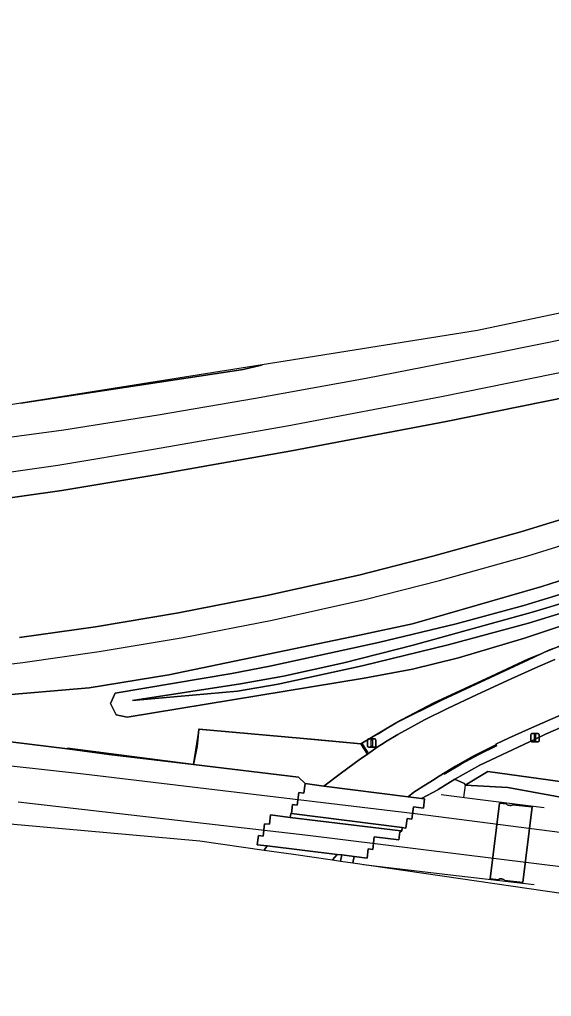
# Model space of a CAD drawing. Extents: x 162989 to 165008, y 383432 to 384338.
# Drawn here: x 163233.7 to 163297.3, y 383947.4 to 384064.1 of the extents above; entities that cross this region are included whole.
import ezdxf

# ---------------------------------------------------------------- set-up
doc = ezdxf.new("R2010")
doc.units = 0
for name, color, linetype in [('IMGEO_Berm_groen', 7, 'Continuous'), ('IMGEO_Grasland_overig', 7, 'Continuous'), ('IMGEO_Greppel_droge_sloot', 7, 'Continuous'), ('IMGEO_Groenvoorziening', 7, 'Continuous'), ('IMGEO_Hek', 7, 'Continuous'), ('IMGEO_Lichtmast', 7, 'Continuous'), ('IMGEO_Oever', 7, 'Continuous'), ('IMGEO_Overweg_gesloten', 7, 'Continuous'), ('IMGEO_Rijbaan_lokaal_open', 7, 'Continuous'), ('IMGEO_Spoor', 7, 'Continuous'), ('IMGEO_Spoorbaan_gesloten', 7, 'Continuous'), ('IMGEO_Spoorbaan_halfverhard', 7, 'Continuous'), ('IMGEO_Voetpad_open', 7, 'Continuous')]:
    doc.layers.add(name, color=color, linetype=linetype)

msp = doc.modelspace()

# ---------------------------------------------------------------- linework, layer by layer
at = {"layer": 'IMGEO_Berm_groen'}
msp.add_lwpolyline([(163323.04, 383998.11), (163296.98, 383988.8), (163294.54, 383987.66), (163284.27, 383982.86), (163278.73, 383980.12), (163274.5, 383977.63), (163275.3, 383976.4), (163276.57, 383977.29), (163277.16, 383977.67), (163277.45, 383977.86), (163278.92, 383978.72), (163280.18, 383979.4), (163282.13, 383980.48), (163284.88, 383981.84), (163288.4, 383983.49), (163292.49, 383985.39), (163295.64, 383986.82), (163297.7, 383987.7)], dxfattribs=at)
at = {"layer": 'IMGEO_Grasland_overig'}
for points in [[(163221.25, 383979.24), (163239.47, 383977.01), (163244.43, 383976.35), (163254.51, 383975.14), (163254.96, 383977.29), (163255.16, 383979.35), (163269.45, 383978.09), (163271.95, 383977.87), (163274.5, 383977.63), (163278.73, 383980.12), (163284.27, 383982.86), (163294.54, 383987.66), (163296.98, 383988.8), (163323.04, 383998.11), (163383.18, 384024.21), (163402.58, 384035.79), (163402.67, 384035.84), (163402.81, 384035.89), (163403.25, 384036.14), (163416.88, 384040.51)], [(163407.52, 384038.82), (163390.43, 384033.42), (163388.82, 384032.32), (163387.41, 384031.71), (163385.57, 384031.62), (163360.95, 384020.9), (163335.39, 384010.06), (163318.91, 384004.28), (163317.42, 384003.3), (163315.93, 384002.46), (163314.07, 384002.16), (163296.12, 383996.4), (163280.68, 383991.96), (163274.36, 383990.58), (163251.58, 383985.84), (163242.04, 383984.31), (163230.82, 383983.33)], [(163233.72, 383990.32), (163242.8, 383991.59), (163252.73, 383993.26), (163263.29, 383995.32), (163274.28, 383997.78), (163283.13, 384000.03), (163293.61, 384002.95), (163301.14, 384005.26), (163309.25, 384007.91), (163315.69, 384010.12), (163327.46, 384014.54), (163335.56, 384017.84), (163350.81, 384024.36), (163376.6, 384035.18), (163319.87, 384023.26), (163284.71, 384016.11), (163266.22, 384012.61), (163250.26, 384009.8), (163238.77, 384007.89), (163219.35, 384005.14)], [(163304.09, 383993.57), (163294.07, 383990.25), (163286.16, 383987.88), (163280.67, 383986.55), (163274.91, 383985.47), (163246.57, 383980.79), (163245.28, 383981.09), (163244.59, 383982.45), (163245.15, 383983.67), (163259.09, 383986.02), (163263.65, 383986.88), (163276.63, 383989.7), (163285.88, 383991.94), (163293.99, 383994.15), (163302.57, 383996.78)]]:
    msp.add_lwpolyline(points, dxfattribs=at)
for points in [[(163233.89, 384018.31), (163260.44, 384022.32), (163262.63, 384022.85), (163262.72, 384022.9)], [(163303.12, 383972.46), (163300.03, 383974.01), (163298.59, 383975.75), (163298.71, 383976.71), (163299.45, 383977.67), (163300.57, 383978.24), (163302.43, 383978.4), (163310.27, 383977.16), (163313.04, 383976.77), (163311.1, 383977.31), (163309.47, 383977.77), (163304.71, 383981.84), (163304.54, 383981.98), (163299.6, 383980.08), (163296.59, 383978.78), (163295.33, 383978.17), (163288.74, 383975.05), (163285.73, 383973.39), (163285.78, 383973.37), (163286.89, 383972.87), (163286.96, 383972.67), (163289.68, 383974.31), (163297.16, 383973.26)], [(163303.12, 383972.46), (163297.16, 383973.26), (163289.68, 383974.31), (163286.96, 383972.67), (163292.07, 383972.41), (163309.46, 383969.2), (163317.28, 383968.12), (163326.69, 383966.98), (163338.92, 383965.1), (163346.8, 383964.76), (163354.26, 383963.18), (163373.02, 383960.19), (163383.13, 383958.87), (163385.12, 383958.85), (163386.24, 383959.14), (163387.33, 383959.28), (163387.54, 383960.54), (163366.44, 383963.65), (163364.06, 383964.05), (163356.55, 383965.12), (163349.16, 383966.21), (163331.77, 383968.55), (163309.51, 383971.6)]]:
    msp.add_lwpolyline(points, close=True, dxfattribs=at)
at = {"layer": 'IMGEO_Greppel_droge_sloot'}
msp.add_lwpolyline([(163304.15, 383996.08), (163295.12, 383993.39), (163280.75, 383989.39), (163272.49, 383987.28), (163265.25, 383985.71), (163260.11, 383984.78), (163247.23, 383982.79), (163259.78, 383983.91), (163264.63, 383984.75), (163274.68, 383986.92), (163284.93, 383989.44), (163294.53, 383992.04), (163302.07, 383994.35)], dxfattribs=at)
at = {"layer": 'IMGEO_Groenvoorziening'}
msp.add_lwpolyline([(163272.06, 383963.61), (163272.22, 383964.34), (163271.68, 383964.41), (163271.11, 383963.75)], close=True, dxfattribs=at)
at = {"layer": 'IMGEO_Hek'}
for points in [[(163254.53, 383975.15), (163255.17, 383979.4), (163274.5, 383977.63), (163274.64, 383977.71), (163276.58, 383978.8), (163278.72, 383980.18), (163283.21, 383982.5), (163290.07, 383985.7), (163294.6, 383987.8), (163297.16, 383988.85), (163299.29, 383989.75), (163301.68, 383990.54), (163315.91, 383995.57), (163322.99, 383998.13), (163325.3, 383999.08), (163329.99, 384001.1), (163341.56, 384006.06), (163350.75, 384010.13), (163366.94, 384017.17), (163383.12, 384024.21), (163402.7, 384035.89), (163408.95, 384037.88)], [(163274.67, 383977.6), (163275.33, 383976.57)], [(163266.96, 383973.64), (163254.53, 383975.15), (163239.45, 383977.11)], [(163284.45, 383973.99), (163286.53, 383975.22), (163288.6, 383976.34), (163290.81, 383977.41)], [(163297.16, 383973.26), (163289.68, 383974.31), (163286.96, 383972.67), (163286.76, 383971.22)], [(163285.78, 383973.37), (163286.89, 383972.87)], [(163387.33, 383959.28), (163387.54, 383960.54), (163366.44, 383963.65), (163364.06, 383964.05), (163356.55, 383965.12), (163349.16, 383966.21), (163331.77, 383968.55), (163309.51, 383971.6), (163303.12, 383972.46), (163297.16, 383973.26)], [(163284.1, 383971.55), (163289.09, 383970.93), (163296.41, 383970)], [(163274.83, 383963.21), (163277.13, 383962.94), (163285.22, 383961.99), (163295.21, 383960.81)], [(163277.13, 383962.94), (163277.12, 383962.87)]]:
    msp.add_lwpolyline(points, dxfattribs=at)
at = {"layer": 'IMGEO_Lichtmast'}
for p, q in [((163294.82, 383977.95), (163294.82, 383978.75)), ((163294.82, 383978.75), (163294.82, 383977.95)), ((163294.92, 383978.85), (163295.71, 383978.85)), ((163295.71, 383978.85), (163294.92, 383978.85)), ((163295.81, 383978.75), (163295.81, 383977.95)), ((163295.81, 383977.95), (163295.81, 383978.75)), ((163275.32, 383977.31), (163275.32, 383978.11)), ((163275.32, 383978.11), (163275.32, 383977.31)), ((163275.42, 383978.21), (163276.2, 383978.21)), ((163276.2, 383978.21), (163275.42, 383978.21)), ((163276.3, 383978.11), (163276.3, 383977.31)), ((163276.3, 383977.31), (163276.3, 383978.11)), ((163295.71, 383977.85), (163294.92, 383977.85)), ((163294.92, 383977.85), (163295.71, 383977.85)), ((163276.2, 383977.21), (163275.42, 383977.21)), ((163275.42, 383977.21), (163276.2, 383977.21))]:
    msp.add_line(p, q, dxfattribs=at)
for points in [[(163295.24, 383978.73), (163295.39, 383978.73), (163295.39, 383977.98), (163295.24, 383977.98), (163295.24, 383978.73)], [(163275.74, 383978.08), (163275.89, 383978.08), (163275.89, 383977.33), (163275.74, 383977.33), (163275.74, 383978.08)]]:
    msp.add_lwpolyline(points, dxfattribs=at)
for centre, start, end in [((163294.92, 383978.75), 90, 180), ((163294.92, 383978.75), 90, 180), ((163295.71, 383978.75), 0, 90), ((163295.71, 383978.75), 360, 90), ((163275.42, 383978.11), 90, 180), ((163275.42, 383978.11), 90, 180), ((163276.2, 383978.11), 0, 90), ((163276.2, 383978.11), 360, 90), ((163294.92, 383977.95), 180, 270), ((163294.92, 383977.95), 180, 270), ((163295.71, 383977.95), 270, 0), ((163295.71, 383977.95), 270, 0), ((163275.42, 383977.31), 180, 270), ((163275.42, 383977.31), 180, 270), ((163276.2, 383977.31), 270, 0), ((163276.2, 383977.31), 270, 0)]:
    msp.add_arc(centre, 0.1, start, end, dxfattribs=at)
at = {"layer": 'IMGEO_Oever'}
for points in [[(163302.57, 383996.78), (163293.99, 383994.15), (163285.88, 383991.94), (163276.63, 383989.7), (163263.65, 383986.88), (163259.09, 383986.02), (163245.15, 383983.67), (163244.59, 383982.45), (163245.28, 383981.09), (163246.57, 383980.79), (163274.91, 383985.47), (163280.67, 383986.55), (163286.16, 383987.88), (163294.07, 383990.25), (163304.09, 383993.57)], [(163302.07, 383994.35), (163294.53, 383992.04), (163284.93, 383989.44), (163274.68, 383986.92), (163264.63, 383984.75), (163259.78, 383983.91), (163247.23, 383982.79), (163260.11, 383984.78), (163265.25, 383985.71), (163272.49, 383987.28), (163280.75, 383989.39), (163295.12, 383993.39), (163304.15, 383996.08)]]:
    msp.add_lwpolyline(points, dxfattribs=at)
at = {"layer": 'IMGEO_Overweg_gesloten'}
for points in [[(163279.46, 383967.61), (163279.9, 383967.56), (163280.03, 383968.68), (163280.62, 383968.61), (163280.81, 383970.1), (163282, 383969.95), (163282.13, 383971.04), (163281.74, 383971.09), (163280.15, 383971.29), (163270.07, 383972.58), (163267.85, 383972.86), (163267.7, 383971.71), (163267.1, 383971.79), (163266.91, 383970.3), (163266.36, 383970.37), (163266.22, 383969.28)], [(163266.08, 383968.83), (163263.73, 383969.12), (163263.6, 383968.01), (163263, 383968.08), (163262.82, 383966.59), (163262.26, 383966.66), (163262.12, 383965.56), (163263.31, 383965.42), (163271.68, 383964.41), (163272.22, 383964.34), (163273.71, 383964.16), (163275.25, 383963.98), (163275.38, 383965.08), (163275.94, 383965.01), (163276.12, 383966.5), (163279.06, 383966.15), (163279.18, 383967.1), (163279.28, 383967.09), (163279.3, 383967.22)]]:
    msp.add_lwpolyline(points, close=True, dxfattribs=at)
at = {"layer": 'IMGEO_Rijbaan_lokaal_open'}
for points in [[(163297.7, 383987.7), (163295.64, 383986.82), (163292.49, 383985.39), (163288.4, 383983.49), (163284.88, 383981.84), (163282.13, 383980.48), (163280.18, 383979.4), (163278.92, 383978.72), (163277.45, 383977.86), (163277.16, 383977.67), (163276.57, 383977.29), (163275.3, 383976.4), (163274.29, 383975.7), (163272.18, 383974.14), (163270.07, 383972.58), (163280.15, 383971.29), (163280.85, 383971.84), (163281.46, 383972.23), (163281.72, 383972.4), (163283.08, 383973.25), (163283.85, 383973.76), (163285.83, 383974.96), (163287.92, 383976.13), (163290.63, 383977.51), (163290.7, 383977.62), (163292.17, 383978.31), (163294.54, 383979.38), (163297.17, 383980.53), (163299.27, 383981.44)], [(163262.96, 383964.93), (163266.48, 383964.42), (163271.11, 383963.75), (163271.68, 383964.41), (163263.31, 383965.42), (163262.96, 383964.93)]]:
    msp.add_lwpolyline(points, dxfattribs=at)
for points in [[(163267.85, 383972.86), (163270.07, 383972.58), (163272.18, 383974.14), (163274.29, 383975.7), (163275.3, 383976.4), (163274.5, 383977.63), (163271.95, 383977.87), (163269.45, 383978.09), (163255.16, 383979.35), (163254.96, 383977.29), (163254.51, 383975.14), (163267.05, 383973.63)], [(163279.41, 383967.2), (163279.46, 383967.61), (163266.22, 383969.28), (163266.13, 383969.29), (163266.08, 383968.83), (163279.3, 383967.22)]]:
    msp.add_lwpolyline(points, close=True, dxfattribs=at)
at = {"layer": 'IMGEO_Spoor'}
for points in [[(163482.5, 384064.12), (163438.35, 384055), (163304.28, 384027.02), (163290.65, 384024.26), (163275.14, 384021.27), (163261.91, 384018.85), (163250.28, 384016.87), (163239.03, 384015.08), (163225.05, 384013.19), (163210.68, 384011.42), (163197.57, 384010.04), (163186.31, 384009.05), (163170.78, 384007.96), (163157.74, 384007.24), (163145.35, 384006.77), (163136.4, 384006.59), (163127.53, 384006.53), (163114.97, 384006.67), (163093.3, 384007.27), (163079.79, 384007.9), (163066.12, 384008.71), (163050.35, 384009.85), (163020.29, 384012.34), (163007.93, 384013.45)], [(163407.71, 384044.79), (163319.26, 384026.2), (163284.13, 384019.05), (163265.69, 384015.56), (163249.75, 384012.76), (163238.32, 384010.85), (163218.99, 384008.12), (163175.89, 384003.97), (163154.95, 384002.74), (163133.87, 384002.08), (163105.01, 384002.11), (163077.27, 384002.8), (163012.33, 384005.28)], [(163171.03, 383983.54), (163183.99, 383983.62), (163194.13, 383983.9), (163202.82, 383984.29), (163211.59, 383984.95), (163223, 383986.03), (163234.11, 383987.34), (163243.25, 383988.63), (163253.26, 383990.31), (163263.9, 383992.38), (163274.98, 383994.86), (163283.9, 383997.13), (163294.45, 384000.07), (163302.04, 384002.4)], [(163201.07, 383978.5), (163241.35, 383974.04), (163280.99, 383969.31), (163302.29, 383966.55), (163331.76, 383962.53), (163375.79, 383956.21), (163396.78, 383952.98), (163406.79, 383951.29)], [(163233.55, 383970.68), (163268.17, 383966.7), (163308.35, 383961.74), (163320.92, 383960.1), (163364.43, 383953.89), (163378.98, 383951.7), (163406.17, 383947.44)]]:
    msp.add_lwpolyline(points, dxfattribs=at)
at = {"layer": 'IMGEO_Spoorbaan_gesloten'}
msp.add_lwpolyline([(163289.98, 383961.5), (163290.95, 383961.39), (163291.01, 383961.43), (163291.12, 383961.49), (163291.21, 383961.5), (163291.35, 383961.49), (163291.45, 383961.47), (163291.58, 383961.41), (163291.66, 383961.34), (163291.69, 383961.3), (163293.88, 383961.04), (163294.98, 383970.08), (163292.64, 383970.35), (163292.55, 383970.29), (163292.46, 383970.26), (163292.32, 383970.26), (163292.13, 383970.28), (163291.99, 383970.35), (163291.87, 383970.44), (163291.07, 383970.54)], close=True, dxfattribs=at)
at = {"layer": 'IMGEO_Spoorbaan_halfverhard'}
for points in [[(163419.92, 384054.35), (163380.02, 384046.29), (163288.43, 384027), (163262.72, 384022.9), (163262.63, 384022.85), (163260.44, 384022.32), (163233.89, 384018.31), (163192.49, 384011.71)], [(163230.82, 383983.33), (163242.04, 383984.31), (163251.58, 383985.84), (163274.36, 383990.58), (163280.68, 383991.96), (163296.12, 383996.4), (163314.07, 384002.16), (163315.93, 384002.46), (163317.42, 384003.3), (163318.91, 384004.28), (163335.39, 384010.06), (163360.95, 384020.9), (163385.57, 384031.62), (163387.41, 384031.71), (163388.82, 384032.32), (163390.43, 384033.42), (163407.52, 384038.82)], [(163219.35, 384005.14), (163238.77, 384007.89), (163250.26, 384009.8), (163266.22, 384012.61), (163284.71, 384016.11), (163319.87, 384023.26), (163376.6, 384035.18), (163350.81, 384024.36), (163335.56, 384017.84), (163327.46, 384014.54), (163315.69, 384010.12), (163309.25, 384007.91), (163301.14, 384005.26), (163293.61, 384002.95), (163283.13, 384000.03), (163274.28, 383997.78), (163263.29, 383995.32), (163252.73, 383993.26), (163242.8, 383991.59), (163233.72, 383990.32)], [(163179.18, 383972.82), (163255.27, 383966.05), (163262.96, 383964.93), (163263.31, 383965.42), (163262.12, 383965.56), (163262.26, 383966.66), (163262.82, 383966.59), (163263, 383968.08), (163263.6, 383968.01), (163263.73, 383969.12), (163266.08, 383968.83), (163266.13, 383969.29), (163266.22, 383969.28), (163266.36, 383970.37), (163266.91, 383970.3), (163267.1, 383971.79), (163267.7, 383971.71), (163267.85, 383972.86), (163267.05, 383973.63), (163254.51, 383975.14), (163244.43, 383976.35), (163239.47, 383977.01), (163221.25, 383979.24)], [(163309.46, 383969.2), (163292.07, 383972.41), (163286.96, 383972.67), (163286.89, 383972.87), (163285.78, 383973.37), (163285.73, 383973.39), (163283.75, 383972.18), (163283.69, 383972.14), (163281.74, 383971.09), (163282.13, 383971.04), (163282, 383969.95), (163280.81, 383970.1), (163280.62, 383968.61), (163280.03, 383968.68), (163279.9, 383967.56), (163279.46, 383967.61), (163279.41, 383967.2), (163279.3, 383967.22), (163279.28, 383967.09), (163279.18, 383967.1), (163279.06, 383966.15), (163276.12, 383966.5), (163275.94, 383965.01), (163275.38, 383965.08), (163275.25, 383963.98), (163273.71, 383964.16), (163273.57, 383963.39), (163368.5, 383949.59)]]:
    msp.add_lwpolyline(points, dxfattribs=at)
msp.add_lwpolyline([(163291.07, 383970.54), (163291.87, 383970.44), (163291.99, 383970.35), (163292.13, 383970.28), (163292.32, 383970.26), (163292.46, 383970.26), (163292.55, 383970.29), (163292.64, 383970.35), (163294.98, 383970.08), (163293.88, 383961.04), (163291.69, 383961.3), (163291.66, 383961.34), (163291.58, 383961.41), (163291.45, 383961.47), (163291.35, 383961.49), (163291.21, 383961.5), (163291.12, 383961.49), (163291.01, 383961.43), (163290.95, 383961.39), (163289.98, 383961.5)], close=True, dxfattribs=at)
at = {"layer": 'IMGEO_Voetpad_open'}
msp.add_lwpolyline([(163299.27, 383981.44), (163297.17, 383980.53), (163294.54, 383979.38), (163292.17, 383978.31), (163290.7, 383977.62), (163290.63, 383977.51), (163287.92, 383976.13), (163285.83, 383974.96), (163283.85, 383973.76), (163283.08, 383973.25), (163281.72, 383972.4), (163281.46, 383972.23), (163280.85, 383971.84), (163280.15, 383971.29), (163281.74, 383971.09), (163283.69, 383972.14), (163283.75, 383972.18), (163285.73, 383973.39), (163288.74, 383975.05), (163295.33, 383978.17), (163296.59, 383978.78), (163299.6, 383980.08)], dxfattribs=at)
msp.add_lwpolyline([(163273.57, 383963.39), (163273.71, 383964.16), (163272.22, 383964.34), (163272.06, 383963.61)], close=True, dxfattribs=at)

doc.saveas('drawing.dxf')
